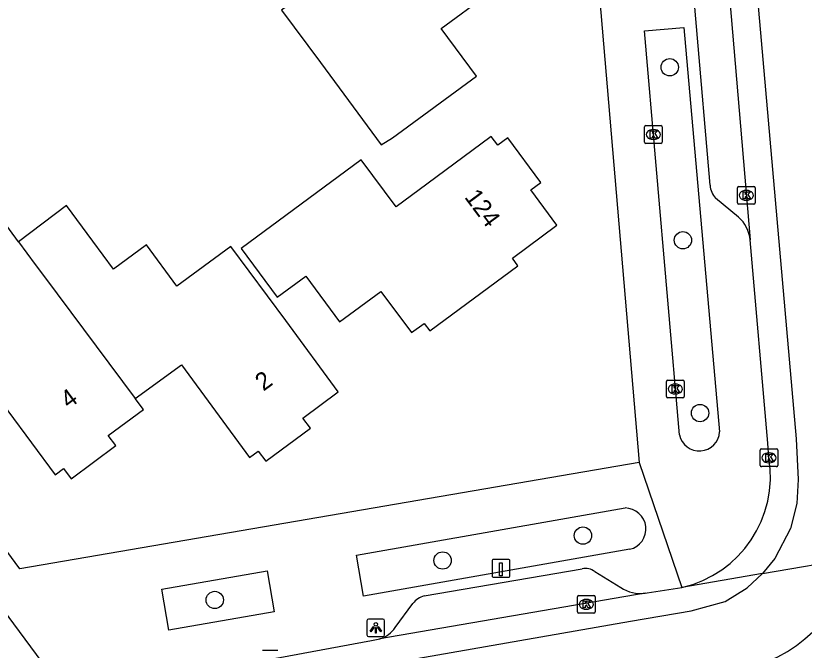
# Model space of a CAD drawing. Extents: x 163427 to 164190, y 380331 to 381641.
# Drawn here: x 163917.37 to 163961.85, y 381065.86 to 381101.66 of the extents above; entities that cross this region are included whole.
import ezdxf

# ---------------------------------------------------------------- set-up
doc = ezdxf.new("R2010")
doc.units = 0
for name, color, linetype in [('IMGEO_Boom', 7, 'Continuous'), ('IMGEO_Fietspad_open', 7, 'Continuous'), ('IMGEO_Kolk', 7, 'Continuous'), ('IMGEO_Laadpaal', 7, 'Continuous'), ('IMGEO_Lichtpunt', 7, 'Continuous'), ('IMGEO_Muur', 7, 'Continuous'), ('IMGEO_Pand', 7, 'Continuous'), ('IMGEO_Pand_nummerreeks', 7, 'Continuous'), ('IMGEO_Rijbaan_lokaal_gesloten', 7, 'Continuous'), ('IMGEO_Rijbaan_lokaal_open', 7, 'Continuous'), ('IMGEO_Voetpad_open', 7, 'Continuous')]:
    doc.layers.add(name, color=color, linetype=linetype)

msp = doc.modelspace()

# ---------------------------------------------------------------- linework, layer by layer
at = {"layer": 'IMGEO_Boom'}
for centre in [(163954.265, 381098.757), (163955.004, 381088.998), (163955.972, 381079.245), (163949.367, 381072.328), (163941.45, 381070.922), (163928.595, 381068.694)]:
    msp.add_circle(centre, 0.489, dxfattribs=at)
at = {"layer": 'IMGEO_Fietspad_open'}
msp.add_lwpolyline([(163879.294, 381118.846), (163916.003, 381069.011), (163920.063, 381063.521)], dxfattribs=at)
at = {"layer": 'IMGEO_Kolk'}
for p, q in [((163952.914, 381095.462), (163953.766, 381095.462)), ((163952.839, 381094.536), (163952.839, 381095.388)), ((163953.327, 381095.242), (163953.352, 381095.242)), ((163953.84, 381095.388), (163953.84, 381094.536)), ((163953.35, 381094.682), (163953.325, 381094.682)), ((163953.766, 381094.462), (163952.914, 381094.462)), ((163958.083, 381091.105), (163958.083, 381091.957)), ((163958.158, 381092.031), (163959.01, 381092.031)), ((163959.084, 381091.957), (163959.084, 381091.105)), ((163958.571, 381091.811), (163958.596, 381091.811)), ((163959.01, 381091.031), (163958.158, 381091.031)), ((163958.594, 381091.251), (163958.569, 381091.251)), ((163954.074, 381080.176), (163954.074, 381081.028)), ((163954.149, 381081.102), (163955.001, 381081.102)), ((163954.562, 381080.882), (163954.587, 381080.882)), ((163955.075, 381081.028), (163955.075, 381080.176)), ((163954.585, 381080.322), (163954.56, 381080.322)), ((163955.001, 381080.102), (163954.149, 381080.102)), ((163959.44, 381077.218), (163960.292, 381077.218)), ((163959.365, 381076.292), (163959.365, 381077.144)), ((163959.853, 381076.998), (163959.878, 381076.998)), ((163960.366, 381077.144), (163960.366, 381076.292)), ((163959.876, 381076.438), (163959.851, 381076.438)), ((163960.292, 381076.218), (163959.44, 381076.218)), ((163949.057, 381068.022), (163949.057, 381068.874)), ((163949.132, 381068.948), (163949.984, 381068.948)), ((163949.545, 381068.728), (163949.57, 381068.728)), ((163950.058, 381068.874), (163950.058, 381068.022)), ((163949.984, 381067.948), (163949.132, 381067.948)), ((163949.568, 381068.168), (163949.543, 381068.168)), ((163931.294, 381065.858), (163932.146, 381065.858))]:
    msp.add_line(p, q, dxfattribs=at)
for points in [[(163952.914, 381095.462), (163953.766, 381095.462)], [(163952.839, 381094.536), (163952.839, 381095.388)], [(163953.16, 381095.162), (163953.283, 381095.162), (163953.283, 381095.011), (163953.413, 381095.162), (163953.577, 381095.162), (163953.431, 381095.011), (163953.584, 381094.762), (163953.432, 381094.762), (163953.347, 381094.926), (163953.283, 381094.859), (163953.283, 381094.762), (163953.16, 381094.762), (163953.16, 381095.162)], [(163953.84, 381095.388), (163953.84, 381094.536)], [(163953.766, 381094.462), (163952.914, 381094.462)], [(163958.083, 381091.105), (163958.083, 381091.957)], [(163958.158, 381092.031), (163959.01, 381092.031)], [(163959.084, 381091.957), (163959.084, 381091.105)], [(163958.404, 381091.731), (163958.527, 381091.731), (163958.527, 381091.58), (163958.657, 381091.731), (163958.821, 381091.731), (163958.675, 381091.58), (163958.828, 381091.331), (163958.676, 381091.331), (163958.591, 381091.495), (163958.527, 381091.428), (163958.527, 381091.331), (163958.404, 381091.331), (163958.404, 381091.731)], [(163959.01, 381091.031), (163958.158, 381091.031)], [(163954.074, 381080.176), (163954.074, 381081.028)], [(163954.149, 381081.102), (163955.001, 381081.102)], [(163954.395, 381080.802), (163954.518, 381080.802), (163954.518, 381080.651), (163954.648, 381080.802), (163954.812, 381080.802), (163954.666, 381080.651), (163954.819, 381080.402), (163954.667, 381080.402), (163954.582, 381080.566), (163954.518, 381080.499), (163954.518, 381080.402), (163954.395, 381080.402), (163954.395, 381080.802)], [(163955.075, 381081.028), (163955.075, 381080.176)], [(163955.001, 381080.102), (163954.149, 381080.102)], [(163959.44, 381077.218), (163960.292, 381077.218)], [(163959.365, 381076.292), (163959.365, 381077.144)], [(163959.686, 381076.918), (163959.809, 381076.918), (163959.809, 381076.767), (163959.939, 381076.918), (163960.103, 381076.918), (163959.957, 381076.767), (163960.11, 381076.518), (163959.958, 381076.518), (163959.873, 381076.682), (163959.809, 381076.615), (163959.809, 381076.518), (163959.686, 381076.518), (163959.686, 381076.918)], [(163960.366, 381077.144), (163960.366, 381076.292)], [(163960.292, 381076.218), (163959.44, 381076.218)], [(163949.057, 381068.022), (163949.057, 381068.874)], [(163949.132, 381068.948), (163949.984, 381068.948)], [(163950.058, 381068.874), (163950.058, 381068.022)], [(163949.378, 381068.648), (163949.501, 381068.648), (163949.501, 381068.497), (163949.631, 381068.648), (163949.795, 381068.648), (163949.649, 381068.497), (163949.802, 381068.248), (163949.65, 381068.248), (163949.565, 381068.412), (163949.501, 381068.345), (163949.501, 381068.248), (163949.378, 381068.248), (163949.378, 381068.648)], [(163949.984, 381067.948), (163949.132, 381067.948)], [(163931.294, 381065.858), (163932.146, 381065.858)]]:
    msp.add_lwpolyline(points, dxfattribs=at)
for centre, start, end in [((163952.916, 381095.386), 91.552, 178.448), ((163952.916, 381095.386), 91.552, 178.448), ((163953.764, 381095.386), 1.552, 88.448), ((163953.764, 381095.386), 1.552, 88.448), ((163952.916, 381094.538), 181.552, 268.448), ((163952.916, 381094.538), 181.552, 268.448), ((163953.764, 381094.538), 271.552, 358.448), ((163953.764, 381094.538), 271.552, 358.448), ((163958.16, 381091.955), 91.552, 178.448), ((163958.16, 381091.955), 91.552, 178.448), ((163959.008, 381091.955), 1.552, 88.448), ((163959.008, 381091.955), 1.552, 88.448), ((163958.16, 381091.107), 181.552, 268.448), ((163958.16, 381091.107), 181.552, 268.448), ((163959.008, 381091.107), 271.552, 358.448), ((163959.008, 381091.107), 271.552, 358.448), ((163954.151, 381081.026), 91.552, 178.448), ((163954.151, 381081.026), 91.552, 178.448), ((163954.999, 381081.026), 1.552, 88.448), ((163954.999, 381081.026), 1.552, 88.448), ((163954.151, 381080.178), 181.552, 268.448), ((163954.151, 381080.178), 181.552, 268.448), ((163954.999, 381080.178), 271.552, 358.448), ((163954.999, 381080.178), 271.552, 358.448), ((163959.442, 381077.142), 91.552, 178.448), ((163959.442, 381077.142), 91.552, 178.448), ((163960.29, 381077.142), 1.552, 88.448), ((163960.29, 381077.142), 1.552, 88.448), ((163959.442, 381076.294), 181.552, 268.448), ((163959.442, 381076.294), 181.552, 268.448), ((163960.29, 381076.294), 271.552, 358.448), ((163960.29, 381076.294), 271.552, 358.448), ((163949.134, 381068.872), 91.552, 178.448), ((163949.134, 381068.872), 91.552, 178.448), ((163949.982, 381068.872), 1.552, 88.448), ((163949.982, 381068.872), 1.552, 88.448), ((163949.134, 381068.024), 181.552, 268.448), ((163949.134, 381068.024), 181.552, 268.448), ((163949.982, 381068.024), 271.552, 358.448), ((163949.982, 381068.024), 271.552, 358.448)]:
    msp.add_arc(centre, 0.0765, start, end, dxfattribs=at)
for centre, major_axis, ratio, start_param, end_param in [((163953.326, 381094.962), (-0.387, 0.002), 0.722429, 4.712389, 7.853982), ((163953.351, 381094.962), (-0.39, 0.002), 0.717154, 1.570796, 4.712389), ((163958.57, 381091.531), (-0.387, 0.002), 0.722429, 4.712389, 7.853982), ((163958.595, 381091.531), (-0.39, 0.002), 0.717154, 1.570796, 4.712389), ((163954.561, 381080.602), (-0.387, 0.002), 0.722429, 4.712389, 7.853982), ((163954.586, 381080.602), (-0.39, 0.002), 0.717154, 1.570796, 4.712389), ((163959.852, 381076.718), (-0.387, 0.002), 0.722429, 4.712389, 7.853982), ((163959.877, 381076.718), (-0.39, 0.002), 0.717154, 1.570796, 4.712389), ((163949.544, 381068.448), (-0.387, 0.002), 0.722429, 4.712389, 7.853982), ((163949.569, 381068.448), (-0.39, 0.002), 0.717154, 1.570796, 4.712389)]:
    msp.add_ellipse(centre, major_axis=major_axis, ratio=ratio, start_param=start_param, end_param=end_param, dxfattribs=at)
at = {"layer": 'IMGEO_Laadpaal'}
for p, q in [((163945.156, 381070.98), (163944.315, 381070.98)), ((163945.156, 381070.98), (163944.315, 381070.98)), ((163944.24, 381070.896), (163944.24, 381070.055)), ((163944.24, 381070.896), (163944.24, 381070.055)), ((163945.24, 381070.064), (163945.24, 381070.905)), ((163945.24, 381070.064), (163945.24, 381070.905)), ((163944.324, 381069.98), (163945.165, 381069.98)), ((163944.324, 381069.98), (163945.165, 381069.98))]:
    msp.add_line(p, q, dxfattribs=at)
msp.add_lwpolyline([(163944.655, 381070.793), (163944.815, 381070.793), (163944.815, 381070.06), (163944.655, 381070.06), (163944.655, 381070.793)], dxfattribs=at)
for centre, start, end in [((163944.318, 381070.902), 92.4484, 184.2845), ((163944.318, 381070.902), 92.4484, 184.2845), ((163945.162, 381070.902), 2.4484, 94.2845), ((163945.162, 381070.902), 2.4484, 94.2845), ((163945.162, 381070.058), 272.4484, 4.2845), ((163945.162, 381070.058), 272.4484, 4.2845), ((163944.318, 381070.058), 182.4484, 274.2845), ((163944.318, 381070.058), 182.4484, 274.2845)]:
    msp.add_arc(centre, 0.0779, start, end, dxfattribs=at)
at = {"layer": 'IMGEO_Lichtpunt'}
for p, q in [((163937.182, 381067.526), (163937.182, 381066.719)), ((163937.182, 381067.526), (163937.182, 381066.719)), ((163938.084, 381067.621), (163937.276, 381067.621)), ((163938.084, 381067.621), (163937.276, 381067.621)), ((163938.178, 381066.719), (163938.178, 381067.526)), ((163938.178, 381066.719), (163938.178, 381067.526)), ((163937.276, 381066.625), (163938.084, 381066.625)), ((163937.276, 381066.625), (163938.084, 381066.625))]:
    msp.add_line(p, q, dxfattribs=at)
for points in [[(163937.556, 381067.19), (163937.595, 381067.162), (163937.407, 381066.9), (163937.369, 381066.927), (163937.556, 381067.19)], [(163937.658, 381067.142), (163937.705, 381067.142), (163937.705, 381066.82), (163937.658, 381066.82), (163937.658, 381067.142)], [(163937.768, 381067.162), (163937.806, 381067.189), (163937.993, 381066.927), (163937.954, 381066.899), (163937.768, 381067.162)]]:
    msp.add_lwpolyline(points, dxfattribs=at)
msp.add_circle((163937.681, 381067.324), 0.0994, dxfattribs=at)
for centre, start, end in [((163937.276, 381067.526), 90, 180), ((163937.276, 381067.526), 90, 180), ((163938.084, 381067.526), 0, 90), ((163938.084, 381067.526), 0, 90), ((163937.276, 381066.719), 180, 270), ((163937.276, 381066.719), 180, 270), ((163938.084, 381066.719), 270, 0), ((163938.084, 381066.719), 270, 360)]:
    msp.add_arc(centre, 0.0946, start, end, dxfattribs=at)
at = {"layer": 'IMGEO_Muur'}
msp.add_lwpolyline([(163917.592, 381070.453), (163901.342, 381092.521)], dxfattribs=at)
at = {"layer": 'IMGEO_Pand'}
for points in [[(163936.208, 381104.851), (163934.686, 381103.718), (163932.362, 381101.988), (163934.555, 381099.018), (163937.984, 381094.376), (163938.625, 381094.766), (163943.354, 381098.263), (163941.371, 381100.945), (163946.59, 381104.805), (163946.227, 381105.296), (163946.798, 381105.719), (163944.93, 381108.243), (163944.359, 381107.82), (163942.895, 381109.79), (163942.333, 381109.379)], [(163947.901, 381089.852), (163946.428, 381091.836), (163946.998, 381092.26), (163945.126, 381094.781), (163944.555, 381094.356), (163944.192, 381094.846), (163940.555, 381092.156), (163938.826, 381090.878), (163936.856, 381093.542), (163930.083, 381088.539), (163932.12, 381085.782), (163933.725, 381086.97), (163935.637, 381084.386), (163937.967, 381086.112), (163939.693, 381083.782), (163940.413, 381084.3), (163940.719, 381083.874), (163945.7, 381087.559), (163945.386, 381087.979), (163947.901, 381089.852)], [(163917.51, 381088.914), (163915.971, 381090.994), (163912.93, 381088.749), (163913.702, 381087.703), (163909.096, 381084.301), (163913.308, 381078.634), (163915.996, 381080.615), (163916.909, 381079.376), (163919.581, 381075.75), (163920.064, 381076.108), (163920.487, 381075.538), (163923.01, 381077.406), (163922.587, 381077.976), (163924.565, 381079.44), (163924.111, 381080.059)], [(163924.111, 381080.059), (163926.725, 381081.974), (163930.561, 381076.739), (163931.044, 381077.096), (163931.467, 381076.526), (163933.99, 381078.394), (163933.569, 381078.961), (163935.561, 381080.432), (163932.594, 381084.458), (163929.504, 381088.651), (163926.46, 381086.403), (163924.738, 381088.734), (163922.88, 381087.362), (163921.708, 381088.948), (163920.231, 381090.947), (163917.51, 381088.914)], [(163917.51, 381088.914), (163918.462, 381087.627), (163918.977, 381086.931), (163924.111, 381080.059)]]:
    msp.add_lwpolyline(points, dxfattribs=at)
at = {"layer": 'IMGEO_Rijbaan_lokaal_gesloten'}
for points in [[(163949.339, 381200.263), (163951.02, 381200.319), (163951.421, 381194.676), (163953.356, 381172.452), (163955.532, 381147.148), (163954.94, 381147.096), (163955.139, 381144.825), (163955.706, 381144.875), (163956.194, 381138.505), (163958.336, 381112.694), (163961.39, 381077.786), (163961.505, 381075.485), (163961.437, 381074.145), (163961.069, 381072.737), (163960.198, 381071.028), (163959.492, 381070.181)], [(163949.339, 381200.263), (163958.804, 381089.012)], [(163959.864, 381076.711), (163959.792, 381077.545), (163958.804, 381089.012)], [(163959.492, 381070.181), (163964.785, 381071.085)], [(163959.492, 381070.181), (163954.955, 381069.405)]]:
    msp.add_lwpolyline(points, dxfattribs=at)
msp.add_arc((163953.527, 381075.667), 6.422, 282.8467, 9.3579, dxfattribs=at)
at = {"layer": 'IMGEO_Rijbaan_lokaal_open'}
for points in [[(163922.056, 381061.604), (163922.411, 381061.926), (163927.101, 381062.998), (163934.94, 381064.507), (163952.059, 381067.506), (163955.476, 381068.076), (163957.385, 381068.612), (163958.625, 381069.383), (163959.492, 381070.181)], [(163952.882, 381069.081), (163952.994, 381069.1), (163954.955, 381069.405)], [(163952.882, 381069.081), (163937.909, 381066.493)], [(163928.024, 381064.714), (163931.72, 381065.356), (163932.255, 381065.455), (163937.438, 381066.412), (163937.909, 381066.493)]]:
    msp.add_lwpolyline(points, dxfattribs=at)
for centre, radius, start, end in [((163956.391, 381073.177), 8.651, 280.9639, 346.0043), ((163956.524, 381072.467), 9.39, 282.5537, 328.1095)]:
    msp.add_arc(centre, radius, start, end, dxfattribs=at)
at = {"layer": 'IMGEO_Voetpad_open'}
for points in [[(163941.853, 381200.072), (163942.036, 381199.692), (163952.531, 381076.448)], [(163956.538, 381092.097), (163955.774, 381101.062), (163955.197, 381107.829), (163954.513, 381115.843), (163954.064, 381121.107), (163953.638, 381126.103), (163953.191, 381131.355), (163952.678, 381137.361), (163952.23, 381142.62)], [(163954.813, 381078.012), (163952.836, 381100.806), (163955.063, 381100.999), (163957.078, 381078.175)], [(163952.531, 381076.448), (163917.592, 381070.453), (163901.342, 381092.521)], [(163958.144, 381090.295), (163956.853, 381091.368)], [(163952.531, 381076.448), (163954.955, 381069.405)], [(163952.003, 381071.554), (163936.977, 381068.912), (163936.592, 381071.231), (163951.743, 381073.886)], [(163931.548, 381070.342), (163931.936, 381068.019), (163926.009, 381066.988), (163925.609, 381069.297), (163931.548, 381070.342)], [(163940.403, 381068.92), (163949.322, 381070.461)], [(163950.041, 381070.293), (163951.504, 381069.394)], [(163938.776, 381067.139), (163939.777, 381068.496)]]:
    msp.add_lwpolyline(points, dxfattribs=at)
for centre, radius, start, end in [((163957.663, 381092.15), 1.126, 182.7162, 224.022), ((163956.836, 381088.811), 1.979, 5.8409, 48.6034), ((163955.934, 381078.254), 1.147, 192.1731, 356.0593), ((163951.739, 381072.705), 1.181, 282.8995, 89.824), ((163949.483, 381069.53), 0.945, 53.8615, 99.8352), ((163952.601, 381071.035), 1.974, 236.2335, 278.1724), ((163940.684, 381067.831), 1.124, 104.4632, 143.7577), ((163937.354, 381068.142), 1.74, 288.5911, 324.7884)]:
    msp.add_arc(centre, radius, start, end, dxfattribs=at)

# ---------------------------------------------------------------- texts
at = {"layer": 'IMGEO_Pand_nummerreeks'}
for s, rotation, p in [('124', 306.6003, (163942.646, 381091.427)), ('2', 36.4516, (163931.341, 381080.448)), ('4', 36.5146, (163920.353, 381079.457))]:
    msp.add_text(s, height=1, rotation=rotation, dxfattribs=at).set_placement(p)

doc.saveas('drawing.dxf')
